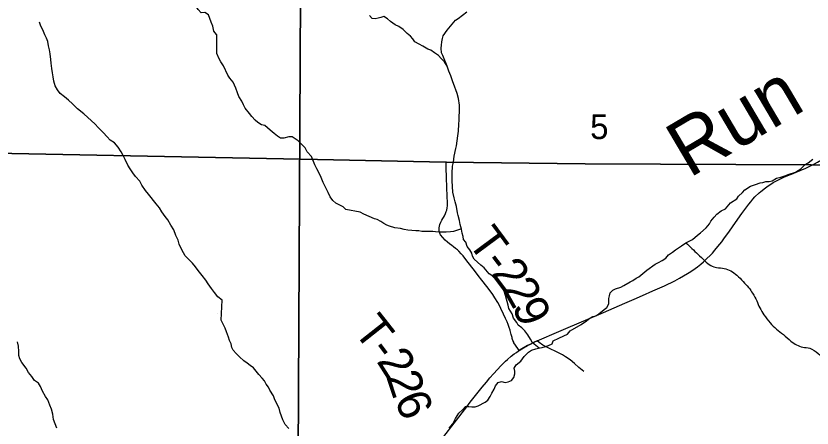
# Model space of a CAD drawing. Extents: x 0 to 34, y 0 to 22.
# Drawn here: x 22.822 to 24.17, y 18.697 to 19.394 of the extents above; entities that cross this region are included whole.
import ezdxf

# ---------------------------------------------------------------- set-up
doc = ezdxf.new("R2010")
doc.units = 0
for name, color, linetype in [('GM_X_Corporation', 7, 'Continuous'), ('GM_X_Minor_River', 7, 'Continuous'), ('GM_X_Minor_River_Text', 7, 'Continuous'), ('GM_X_Section_Text', 7, 'Continuous'), ('GM_X_State_Route', 7, 'Continuous'), ('GM_X_Township_Road', 7, 'Continuous'), ('GM_X_Township_Road_Text', 7, 'Continuous')]:
    doc.layers.add(name, color=color, linetype=linetype)

msp = doc.modelspace()

# ---------------------------------------------------------------- linework, layer by layer
at = {"layer": 'GM_X_Corporation'}
for points in [[(25.4, 19.0068), (25.4, 20.4), (21.2921, 20.4), (21.2757, 19.6748), (21.2742, 19.6071), (21.273, 19.5535), (21.2652, 19.1913), (21.5297, 19.1865), (21.7744, 19.1817), (21.8956, 19.1793), (22.6423, 19.1645), (23.3329, 19.1508), (23.5499, 19.1465), (23.786, 19.1434), (24.169, 19.1418), (24.3186, 19.1409), (24.3186, 19.0261), (24.5766, 19.0222)], [(22.2928, 19.6778), (23.3052, 19.6529), (23.3004, 18.648), (22.2749, 18.6656)], [(23.3052, 19.6529), (24.3281, 19.637), (24.3248, 19.5084), (24.3084, 18.6368), (23.3004, 18.648)]]:
    msp.add_lwpolyline(points, close=True, dxfattribs=at)
msp.add_lwpolyline([(25.4, 14.4307), (25.4, 19.0068), (24.5766, 19.0222), (24.3186, 19.0261), (24.3186, 19.1409), (24.169, 19.1418), (23.786, 19.1434), (23.5499, 19.1465), (23.3329, 19.1508), (22.6423, 19.1645), (21.8956, 19.1793), (21.7744, 19.1817), (21.5297, 19.1865), (21.2652, 19.1913), (20.8916, 19.1966), (20.254, 19.2058), (20.2471, 18.8539), (20.2208, 16.9558), (20.1987, 15.2691)], dxfattribs=at)
at = {"layer": 'GM_X_Minor_River'}
for points in [[(23.1623, 19.3623), (23.1573, 19.3684), (23.1556, 19.3763), (23.1529, 19.3835), (23.1509, 19.3896), (23.1482, 19.3956), (23.1421, 19.3997), (23.136, 19.3989), (23.131, 19.4049), (23.1271, 19.4109), (23.124, 19.4166), (23.1164, 19.4225), (23.1106, 19.4251), (23.1026, 19.4307), (23.0953, 19.4367), (23.0903, 19.4427), (23.0868, 19.4487), (23.0821, 19.457), (23.0814, 19.4567)], [(23.5525, 19.3089), (23.5452, 19.3271), (23.5429, 19.3316), (23.5425, 19.3396), (23.5429, 19.3445), (23.5436, 19.3499), (23.5444, 19.3556), (23.5459, 19.3605), (23.5523, 19.37), (23.5584, 19.3765), (23.5667, 19.3867), (23.5712, 19.3894), (23.5856, 19.4008)], [(23.7082, 18.8317), (23.6973, 18.8406), (23.6935, 18.847), (23.6893, 18.8542), (23.6843, 18.861), (23.679, 18.8663), (23.6729, 18.8709), (23.6706, 18.8754), (23.6649, 18.8826), (23.6626, 18.8898), (23.6572, 18.8986), (23.6557, 18.9046), (23.6511, 18.9206), (23.6488, 18.9282), (23.6453, 18.9354), (23.6385, 18.9437), (23.6347, 18.9487), (23.6282, 18.9547), (23.6236, 18.9577), (23.6152, 18.9676), (23.6095, 18.9722), (23.6038, 18.9771), (23.5985, 18.9824), (23.5954, 18.9873), (23.5943, 18.9926), (23.5912, 18.9979), (23.5862, 19.004), (23.5839, 19.0108), (23.5805, 19.0154), (23.5794, 19.0207), (23.5778, 19.0264), (23.5767, 19.0328), (23.5747, 19.0408), (23.5736, 19.048), (23.5713, 19.056), (23.5701, 19.0609), (23.5682, 19.0712), (23.5659, 19.0795), (23.5647, 19.086), (23.5624, 19.0955), (23.5616, 19.105), (23.5612, 19.1148), (23.5612, 19.1209), (23.5611, 19.1278), (23.5618, 19.1399), (23.5633, 19.1464), (23.5637, 19.1517), (23.5644, 19.1566), (23.5674, 19.1695), (23.5682, 19.1741), (23.5693, 19.1825), (23.5708, 19.1912), (23.5715, 19.1988), (23.5726, 19.2106), (23.573, 19.2174), (23.5729, 19.2254), (23.5733, 19.2307), (23.5733, 19.2368), (23.5733, 19.2428), (23.5717, 19.2542), (23.5694, 19.2626), (23.5675, 19.2686), (23.5656, 19.2736), (23.5617, 19.2842), (23.5587, 19.2926), (23.5556, 19.3005), (23.5525, 19.3089), (23.5479, 19.3161), (23.5426, 19.3218), (23.538, 19.3267), (23.5312, 19.3316), (23.5251, 19.3362), (23.5201, 19.3377), (23.5114, 19.343), (23.5053, 19.346), (23.4981, 19.3502), (23.4946, 19.3551), (23.4905, 19.3596), (23.4851, 19.3642), (23.4779, 19.371), (23.471, 19.3759), (23.4646, 19.379), (23.4566, 19.3843), (23.4516, 19.3892), (23.4452, 19.393), (23.4402, 19.3914), (23.4357, 19.3899), (23.4304, 19.3891), (23.4258, 19.3895), (23.4212, 19.3944)], [(23.1716, 18.9129), (23.1642, 18.9186), (23.1584, 18.9261), (23.1538, 18.9325), (23.148, 18.9404), (23.1441, 18.9465), (23.138, 18.9547), (23.131, 18.9634), (23.1264, 18.9694), (23.1214, 18.9758), (23.1156, 18.981), (23.1091, 18.9882), (23.1032, 18.998), (23.0986, 19.0078), (23.0969, 19.0142), (23.0934, 19.0222), (23.0895, 19.032), (23.0848, 19.0396), (23.0798, 19.0486), (23.0752, 19.0543), (23.0697, 19.0625), (23.0655, 19.0689), (23.0601, 19.0757), (23.047, 19.0923), (23.042, 19.0983), (23.0358, 19.1073), (23.0323, 19.1145), (23.0249, 19.1224), (23.0203, 19.1284), (23.0157, 19.1352), (23.0118, 19.1412), (23.0071, 19.151), (23.0032, 19.1586), (23.0005, 19.1642), (22.9958, 19.1718), (22.9893, 19.1793), (22.982, 19.1837), (22.977, 19.1894), (22.9701, 19.1965), (22.962, 19.2047), (22.9562, 19.2115), (22.944, 19.222), (22.9375, 19.228), (22.9264, 19.2366), (22.9183, 19.2452), (22.9114, 19.2515), (22.9049, 19.2568), (22.8976, 19.2628), (22.8926, 19.2691), (22.8891, 19.2756), (22.8867, 19.2835), (22.8854, 19.2907), (22.8846, 19.2976), (22.8833, 19.3048), (22.8821, 19.3139), (22.8816, 19.3204), (22.8803, 19.3295), (22.8795, 19.3363), (22.8778, 19.3431), (22.8766, 19.3507), (22.8742, 19.3564), (22.8711, 19.3621), (22.868, 19.3704), (22.8645, 19.3768), (22.8625, 19.3832)], [(23.5751, 19.0328), (23.5683, 19.0306), (23.5634, 19.0294), (23.5581, 19.0283), (23.5509, 19.0279), (23.5398, 19.0278), (23.533, 19.0286), (23.5284, 19.029), (23.5098, 19.0293), (23.5045, 19.03), (23.4996, 19.03), (23.4859, 19.0312), (23.4795, 19.0327), (23.4734, 19.0342), (23.4639, 19.0353), (23.4551, 19.0379), (23.4502, 19.0398), (23.4456, 19.0428), (23.4403, 19.0463), (23.4342, 19.0497), (23.4297, 19.0508), (23.4114, 19.0584), (23.4053, 19.0618), (23.381, 19.0663), (23.3764, 19.0708), (23.3684, 19.075), (23.3639, 19.0772), (23.3589, 19.0814), (23.3544, 19.0879), (23.3513, 19.0951), (23.3429, 19.1118), (23.3402, 19.1178), (23.3379, 19.1231), (23.3318, 19.1353), (23.3283, 19.1417), (23.3264, 19.1478), (23.3226, 19.1562), (23.3157, 19.1637), (23.3119, 19.1706), (23.3077, 19.1751), (23.3005, 19.1827), (23.2902, 19.1895), (23.2845, 19.1895), (23.2758, 19.1868), (23.2705, 19.1868), (23.2652, 19.1902), (23.2594, 19.1951), (23.253, 19.2008), (23.2438, 19.2084), (23.2381, 19.2099), (23.232, 19.2133), (23.2275, 19.2175), (23.2218, 19.2239), (23.2179, 19.2289), (23.2107, 19.2376), (23.208, 19.2437), (23.205, 19.2497), (23.2, 19.2573), (23.1973, 19.2638), (23.1946, 19.2714), (23.19, 19.282), (23.1847, 19.2884), (23.1813, 19.2937), (23.1736, 19.3097), (23.1694, 19.3161), (23.1667, 19.3214), (23.1625, 19.3305), (23.1624, 19.3622)], [(24.1099, 19.1194), (24.1174, 19.1212), (24.1242, 19.1235), (24.1299, 19.1258), (24.1424, 19.1296), (24.1511, 19.1353), (24.1587, 19.1426), (24.164, 19.1456), (24.1719, 19.1513)], [(24.0166, 19.0641), (24.0238, 19.0675), (24.0325, 19.0774), (24.0431, 19.0846), (24.0461, 19.0892), (24.0525, 19.0949), (24.0563, 19.0995), (24.0662, 19.1056), (24.0745, 19.1086), (24.0825, 19.1113), (24.087, 19.1121), (24.0923, 19.1136), (24.098, 19.114), (24.1026, 19.1151), (24.1099, 19.1194)], [(23.5558, 18.6964), (23.5619, 18.7036), (23.5668, 18.7127), (23.5724, 18.7215), (23.5785, 18.7272), (23.5838, 18.7332), (23.5895, 18.7329), (23.5944, 18.7325), (23.5997, 18.7325), (23.605, 18.734), (23.6168, 18.7401), (23.6217, 18.744), (23.6251, 18.75), (23.6281, 18.7557), (23.6319, 18.7626), (23.6345, 18.7679), (23.6391, 18.7736), (23.6448, 18.7751), (23.6508, 18.7736), (23.6561, 18.7748), (23.6615, 18.7771), (23.6656, 18.782), (23.6671, 18.7885), (23.6671, 18.793), (23.6659, 18.7976), (23.6693, 18.8037), (23.6773, 18.8098), (23.683, 18.8177), (23.6905, 18.825), (23.6951, 18.8284), (23.7027, 18.8307), (23.7072, 18.8315), (23.7137, 18.833), (23.719, 18.8345), (23.7239, 18.8364), (23.7303, 18.8391), (23.7322, 18.844), (23.7417, 18.8486), (23.75, 18.8528), (23.7561, 18.8555), (23.761, 18.8608), (23.7796, 18.8718), (23.7887, 18.8779), (23.7943, 18.8825), (23.7993, 18.8852), (23.8042, 18.8867), (23.8091, 18.8897), (23.8182, 18.8974), (23.8228, 18.9004), (23.8262, 18.9065), (23.8265, 18.9111), (23.8265, 18.9156), (23.8272, 18.9202), (23.8284, 18.9251), (23.8329, 18.93), (23.8375, 18.932), (23.8466, 18.935), (23.8519, 18.9377), (23.8625, 18.9438), (23.867, 18.9461), (23.8723, 18.9499), (23.8772, 18.9522), (23.8905, 18.9636), (23.9049, 18.9739), (23.9106, 18.9769), (23.9166, 18.98), (23.9227, 18.9841), (23.9276, 18.9898), (23.9341, 18.994), (23.9394, 18.9982), (23.9496, 19.0047), (23.9568, 19.01), (23.9632, 19.0135), (23.9678, 19.0157), (23.9765, 19.023), (23.9814, 19.0268), (23.9909, 19.0352), (23.9965, 19.042), (23.9988, 19.0466), (24.0048, 19.0534), (24.009, 19.0587), (24.0166, 19.0641)], [(23.2847, 18.6955), (23.2783, 18.7027), (23.2744, 18.7106), (23.2698, 18.7228), (23.2679, 18.73), (23.2606, 18.7444), (23.2583, 18.7512), (23.2522, 18.7607), (23.2503, 18.7656), (23.2461, 18.771), (23.2435, 18.7763), (23.2396, 18.7812), (23.2335, 18.7873), (23.229, 18.7926), (23.2244, 18.7983), (23.2191, 18.8024), (23.2141, 18.8062), (23.2084, 18.81), (23.2008, 18.8168), (23.1955, 18.8225), (23.1905, 18.8286), (23.1882, 18.8331), (23.1867, 18.8392), (23.184, 18.8449), (23.1821, 18.8502), (23.1805, 18.8547), (23.179, 18.8593), (23.1767, 18.8658), (23.174, 18.8711), (23.1698, 18.879), (23.1718, 18.9127)], [(23.1645, 18.8898), (23.1645, 18.8897)], [(22.8918, 18.6964), (22.8887, 18.7039), (22.8863, 18.7111), (22.8847, 18.7198), (22.8827, 18.7286), (22.8799, 18.7354), (22.8764, 18.7445), (22.8725, 18.7501), (22.8674, 18.7592), (22.8643, 18.7667), (22.8604, 18.7724), (22.8539, 18.7772), (22.8493, 18.7836), (22.8435, 18.7904), (22.8396, 18.7976), (22.8323, 18.8073), (22.8288, 18.8134), (22.8276, 18.8194), (22.8275, 18.8259), (22.8266, 18.835), (22.8253, 18.8426)]]:
    msp.add_lwpolyline(points, dxfattribs=at)
msp.add_spline([(23.9568, 19.01), (23.9772, 18.9906), (23.9888, 18.9794), (23.9992, 18.9716), (24.0088, 18.9683), (24.0217, 18.9666), (24.0328, 18.9623), (24.0432, 18.9552), (24.0537, 18.9444), (24.063, 18.9343), (24.0697, 18.9245), (24.0767, 18.9117), (24.0819, 18.9), (24.089, 18.8883), (24.0995, 18.8748), (24.1099, 18.864), (24.1219, 18.8547), (24.1346, 18.8435), (24.1443, 18.8372), (24.1546, 18.8336), (24.1664, 18.8315), (24.1807, 18.8226), (24.1929, 18.8167), (24.2039, 18.8196), (24.2163, 18.8289), (24.2249, 18.8389), (24.235, 18.8452), (24.2501, 18.8534), (24.2599, 18.86), (24.273, 18.8724), (24.2838, 18.8817), (24.2948, 18.8884), (24.3097, 18.9031), (24.3209, 18.9166), (24.3351, 18.929), (24.3514, 18.9357), (24.3608, 18.9378), (24.3722, 18.9395), (24.3874, 18.9416), (24.3994, 18.9491), (24.4099, 18.958), (24.4209, 18.9635), (24.4306, 18.969), (24.4446, 18.976), (24.4583, 18.9782), (24.4704, 18.9791)], degree=3, dxfattribs=at)
at = {"layer": 'GM_X_State_Route'}
for points in [[(24.1437, 19.1295), (24.16, 19.1362), (24.1679, 19.1401), (24.1746, 19.1436), (24.1795, 19.1464), (24.1861, 19.1506), (24.1918, 19.1546), (24.1975, 19.1589), (24.2039, 19.1645), (24.2108, 19.171), (24.2183, 19.1782), (24.239, 19.1991), (24.2726, 19.2337), (24.2884, 19.2502), (24.313, 19.2758), (24.3256, 19.2893), (24.3395, 19.3041), (24.3518, 19.3171), (24.3652, 19.3312), (24.3784, 19.3454), (24.3912, 19.3589), (24.4157, 19.3849), (24.4409, 19.4114)], [(23.7048, 18.8439), (23.7129, 18.8476), (23.7335, 18.8564), (23.7536, 18.8651), (23.8175, 18.8923), (23.8533, 18.9077), (23.8692, 18.9145), (23.8835, 18.9208), (23.901, 18.9285), (23.9166, 18.9355), (23.9207, 18.9374), (23.9379, 18.9459), (23.9457, 18.9499), (23.9529, 18.954), (23.9597, 18.958), (23.9652, 18.9616), (23.9726, 18.9667), (23.9763, 18.9695), (23.9821, 18.974), (23.9866, 18.9779), (23.9924, 18.9832), (23.9976, 18.9883), (24.0016, 18.9926), (24.0058, 18.9975), (24.0108, 19.0035), (24.0174, 19.0117), (24.0211, 19.0167), (24.0306, 19.0298), (24.0408, 19.0441), (24.0517, 19.0594), (24.06, 19.0711), (24.0634, 19.0756), (24.0666, 19.0796), (24.0702, 19.0839), (24.0737, 19.0877), (24.0806, 19.0944), (24.0834, 19.0968), (24.0917, 19.1033), (24.0961, 19.1064), (24.1005, 19.1093), (24.1047, 19.1118), (24.109, 19.1142), (24.1146, 19.117), (24.1228, 19.1208), (24.1296, 19.1237), (24.1358, 19.1263), (24.1437, 19.1295)], [(23.6746, 18.8278), (23.6791, 18.8306), (23.6888, 18.836), (23.6935, 18.8383), (23.7, 18.8416), (23.7048, 18.8439)], [(23.5254, 18.6544), (23.5856, 18.7327), (23.5917, 18.7406), (23.6117, 18.7657), (23.6189, 18.7744), (23.6249, 18.7814), (23.631, 18.7883), (23.6377, 18.7956), (23.6433, 18.8016), (23.6516, 18.8098), (23.6549, 18.8128), (23.6611, 18.8181), (23.6661, 18.822), (23.6697, 18.8246), (23.6734, 18.8271), (23.6746, 18.8278)]]:
    msp.add_lwpolyline(points, dxfattribs=at)
at = {"layer": 'GM_X_Township_Road'}
for points in [[(23.6746, 18.8278), (23.6722, 18.8312), (23.6657, 18.8407), (23.6653, 18.8417), (23.6639, 18.8447), (23.6629, 18.8479), (23.6624, 18.8496), (23.6612, 18.855), (23.6595, 18.8614), (23.6591, 18.8623), (23.6578, 18.8666), (23.6559, 18.8715), (23.6539, 18.8765), (23.6516, 18.8818), (23.6482, 18.8893), (23.6436, 18.8989), (23.6412, 18.9038), (23.6384, 18.909), (23.6334, 18.9168), (23.6297, 18.9224), (23.627, 18.9262), (23.6196, 18.9361), (23.6113, 18.9467), (23.6052, 18.9545), (23.5986, 18.9632), (23.5861, 18.9797), (23.5797, 18.9878), (23.5764, 18.9916), (23.5722, 18.9959), (23.5698, 18.9979), (23.5669, 19.0003), (23.5631, 19.003), (23.5604, 19.0052), (23.5565, 19.008), (23.5529, 19.0109), (23.5491, 19.0145), (23.545, 19.0191), (23.5415, 19.0236), (23.54, 19.0262), (23.539, 19.0288), (23.5388, 19.0321), (23.5392, 19.0354), (23.5404, 19.0409), (23.5418, 19.0448), (23.5437, 19.0485), (23.5479, 19.0559), (23.5498, 19.0597), (23.5511, 19.0629), (23.5519, 19.0655), (23.5527, 19.0692), (23.5531, 19.0727), (23.5532, 19.0772), (23.5528, 19.0894), (23.552, 19.1033), (23.5513, 19.1211), (23.5508, 19.1361), (23.5507, 19.1475)], [(23.7048, 18.8439), (23.7, 18.8416), (23.6935, 18.8383), (23.6888, 18.836), (23.6791, 18.8306), (23.6746, 18.8278)], [(23.7841, 18.7923), (23.7757, 18.7989), (23.7681, 18.8056), (23.7606, 18.8117), (23.7531, 18.8171), (23.7477, 18.8204), (23.7412, 18.824), (23.7227, 18.8328), (23.7147, 18.8368), (23.7083, 18.8413), (23.7048, 18.8439)]]:
    msp.add_lwpolyline(points, dxfattribs=at)

# ---------------------------------------------------------------- texts
at = {"layer": 'GM_X_Minor_River_Text'}
msp.add_text('Run', height=0.0947, rotation=30.5622, dxfattribs=at).set_placement((23.9622, 19.1186))
at = {"layer": 'GM_X_Section_Text'}
msp.add_text('5', height=0.0419, rotation=0, dxfattribs=at).set_placement((23.7946, 19.1855))
at = {"layer": 'GM_X_Township_Road_Text'}
for s, rotation, p in [('T', 306.5356, (23.5857, 19.011)), ('2', 307.001, (23.6256, 18.9578)), ('-', 307.5113, (23.6116, 18.976)), ('2', 299.6232, (23.6454, 18.9317)), ('9', 292.9624, (23.6618, 18.9031)), ('T', 308.2294, (23.3926, 18.8604)), ('2', 302.4025, (23.4321, 18.8097)), ('-', 306.9651, (23.4187, 18.8273)), ('2', 288.1634, (23.4492, 18.7835)), ('6', 293.6678, (23.4623, 18.7447))]:
    msp.add_text(s, height=0.0568, rotation=rotation, dxfattribs=at).set_placement(p)

doc.saveas('drawing.dxf')
